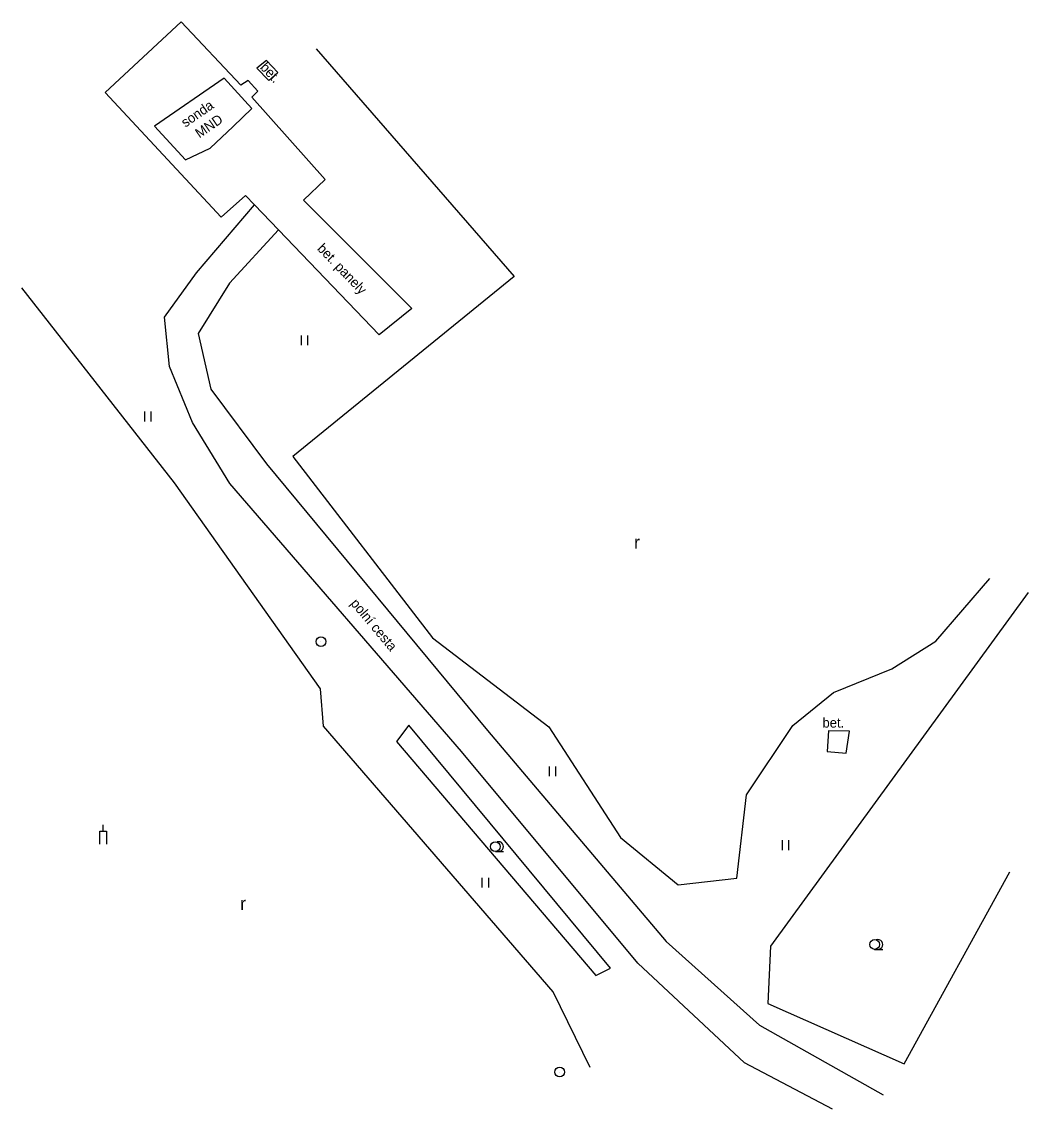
# Model space of a CAD drawing. Extents: x -577457 to -568404, y -1208466 to -1201387.
# Drawn here: x -574385.6 to -574308.1, y -1206439.6 to -1206355.9 of the extents above; entities that cross this region are included whole.
import ezdxf

# ---------------------------------------------------------------- set-up
doc = ezdxf.new("R2010")
doc.units = 0
for name, color, linetype in [('MAP_ZN_BP', 7, 'Continuous'), ('POMOC_POPIS', 7, 'Continuous'), ('ROZHRANÍ_PLOCH', 7, 'Continuous'), ('ZELEŇ', 7, 'Continuous'), ('ZN_DOPLŇKOVÉ', 7, 'Continuous'), ('ZN_KULTUR', 7, 'Continuous')]:
    doc.layers.add(name, color=color, linetype=linetype)

msp = doc.modelspace()

# ---------------------------------------------------------------- linework, layer by layer
at = {"layer": 'MAP_ZN_BP'}
for centre, radius in [((-574362.54, -1206403.621), 0.375), ((-574362.54, -1206403.621), 0.0005), ((-574344.18, -1206436.721), 0.375), ((-574344.18, -1206436.721), 0.0005)]:
    msp.add_circle(centre, radius, dxfattribs=at)
at = {"layer": 'ROZHRANÍ_PLOCH'}
for points in [[(-574373.3, -1206355.95), (-574379.15, -1206361.4)], [(-574368.7, -1206360.82), (-574373.3, -1206355.95)], [(-574366.74, -1206358.93), (-574367.47, -1206359.53)], [(-574365.86, -1206359.85), (-574366.74, -1206358.93)], [(-574367.47, -1206359.53), (-574366.56, -1206360.47)], [(-574366.56, -1206360.47), (-574365.86, -1206359.85)], [(-574368.15, -1206360.47), (-574368.7, -1206360.82)], [(-574367.4, -1206361.28), (-574368.15, -1206360.47)], [(-574379.15, -1206361.4), (-574370.21, -1206370.99)], [(-574367.86, -1206361.75), (-574367.4, -1206361.28)], [(-574362.23, -1206368.07), (-574367.86, -1206361.75)], [(-574363.89, -1206369.68), (-574362.23, -1206368.07)], [(-574370.21, -1206370.99), (-574368.34, -1206369.31), (-574367.65, -1206370.03)], [(-574372.12, -1206375.25), (-574367.65, -1206370.03)], [(-574367.65, -1206370.03), (-574365.8, -1206371.96)], [(-574355.55, -1206378.01), (-574363.89, -1206369.68)], [(-574365.8, -1206371.96), (-574369.59, -1206376.05)], [(-574358.07, -1206380.02), (-574365.8, -1206371.96)], [(-574374.59, -1206378.66), (-574372.12, -1206375.25)], [(-574369.59, -1206376.05), (-574372, -1206379.92)], [(-574355.55, -1206378.01), (-574358.07, -1206380.02)], [(-574374.2, -1206382.46), (-574374.59, -1206378.66)], [(-574372, -1206379.92), (-574371.01, -1206384.21)], [(-574372.43, -1206386.77), (-574374.2, -1206382.46)], [(-574371.01, -1206384.21), (-574366.73, -1206389.94)], [(-574369.56, -1206391.47), (-574372.43, -1206386.77)], [(-574366.73, -1206389.94), (-574349.72, -1206410.45)], [(-574351.74, -1206412.08), (-574369.56, -1206391.47)], [(-574349.72, -1206410.45), (-574335.99, -1206426.69)], [(-574323.49, -1206410.48), (-574323.6, -1206412.07)], [(-574321.88, -1206410.51), (-574323.49, -1206410.48)], [(-574322.13, -1206412.2), (-574321.88, -1206410.51)], [(-574338.17, -1206428.35), (-574351.74, -1206412.08)], [(-574323.6, -1206412.07), (-574322.13, -1206412.2)], [(-574335.99, -1206426.69), (-574328.8, -1206433.12)], [(-574329.95, -1206436.01), (-574338.17, -1206428.35)], [(-574328.8, -1206433.12), (-574319.28, -1206438.46)], [(-574323.2, -1206439.58), (-574329.95, -1206436.01)]]:
    msp.add_lwpolyline(points, dxfattribs=at)
at = {"layer": 'ZELEŇ'}
for points in [[(-574362.9, -1206358.02), (-574347.69, -1206375.54)], [(-574347.69, -1206375.54), (-574364.7, -1206389.39)], [(-574373.82, -1206391.4), (-574385.56, -1206376.41)], [(-574364.7, -1206389.39), (-574353.95, -1206403.34)], [(-574362.57, -1206407.24), (-574373.82, -1206391.4)], [(-574315.24, -1206403.58), (-574311.09, -1206398.77)], [(-574308.13, -1206399.84), (-574327.95, -1206427.03)], [(-574353.95, -1206403.34), (-574345.01, -1206410.17)], [(-574318.63, -1206405.72), (-574315.24, -1206403.58)], [(-574323.1, -1206407.53), (-574318.63, -1206405.72)], [(-574362.34, -1206410.11), (-574362.57, -1206407.24)], [(-574326.25, -1206410.06), (-574323.1, -1206407.53)], [(-574344.68, -1206430.54), (-574362.34, -1206410.11)], [(-574355.78, -1206410.04), (-574356.73, -1206411.31)], [(-574340.26, -1206428.72), (-574355.78, -1206410.04)], [(-574345.01, -1206410.17), (-574339.5, -1206418.67)], [(-574329.8, -1206415.41), (-574326.25, -1206410.06)], [(-574356.73, -1206411.31), (-574341.39, -1206429.3)], [(-574330.55, -1206421.82), (-574329.8, -1206415.41)], [(-574339.5, -1206418.67), (-574335.05, -1206422.31)], [(-574335.05, -1206422.31), (-574330.55, -1206421.82)], [(-574317.68, -1206436.09), (-574309.55, -1206421.31)], [(-574327.95, -1206427.03), (-574328.17, -1206431.44)], [(-574341.39, -1206429.3), (-574340.26, -1206428.72)], [(-574341.82, -1206436.36), (-574344.68, -1206430.54)], [(-574328.17, -1206431.44), (-574317.68, -1206436.09)]]:
    msp.add_lwpolyline(points, dxfattribs=at)
at = {"layer": 'ZN_DOPLŇKOVÉ'}
msp.add_line((-574379.3, -1206418.2), (-574379.3, -1206417.7), dxfattribs=at)
for points in [[(-574369.99, -1206360.28), (-574375.34, -1206363.98)], [(-574367.85, -1206362.63), (-574369.99, -1206360.28)], [(-574369.3, -1206364), (-574367.85, -1206362.63)], [(-574375.34, -1206363.98), (-574372.97, -1206366.58)], [(-574371.07, -1206365.66), (-574369.3, -1206364)], [(-574372.97, -1206366.58), (-574371.07, -1206365.66)], [(-574379.55, -1206419.2), (-574379.55, -1206418.2), (-574379.05, -1206418.2), (-574379.05, -1206419.2)]]:
    msp.add_lwpolyline(points, dxfattribs=at)
at = {"layer": 'ZN_KULTUR'}
for p, q in [((-574364.05, -1206380.815), (-574364.05, -1206380.065)), ((-574363.55, -1206380.815), (-574363.55, -1206380.065)), ((-574376.1, -1206386.685), (-574376.1, -1206385.935)), ((-574375.6, -1206386.685), (-574375.6, -1206385.935)), ((-574344.97, -1206413.965), (-574344.97, -1206413.215)), ((-574344.47, -1206413.965), (-574344.47, -1206413.215)), ((-574327.04, -1206419.645), (-574327.04, -1206418.895)), ((-574326.54, -1206419.645), (-574326.54, -1206418.895)), ((-574349.12, -1206419.755), (-574348.495, -1206419.755)), ((-574350.13, -1206422.525), (-574350.13, -1206421.775)), ((-574349.63, -1206422.525), (-574349.63, -1206421.775)), ((-574319.95, -1206427.285), (-574319.325, -1206427.285))]:
    msp.add_line(p, q, dxfattribs=at)
for centre in [(-574349.12, -1206419.38), (-574319.95, -1206426.91)]:
    msp.add_circle(centre, 0.375, dxfattribs=at)
for centre in [(-574348.87, -1206419.38), (-574319.7, -1206426.91)]:
    msp.add_arc(centre, 0.375, 249.49437, 109.04743, dxfattribs=at)

# ---------------------------------------------------------------- texts
at = {"layer": 'POMOC_POPIS'}
for s, rotation, p in [('bet.', 313.00999, (-574367.27, -1206359.5)), ('sonda', 34.67002, (-574372.97, -1206364.1)), ('MND', 34.67002, (-574371.89, -1206364.93)), ('bet. panely', 313.79999, (-574362.88, -1206373.44)), ('polní cesta', 309.98999, (-574360.31, -1206400.7))]:
    msp.add_text(s, height=0.75, rotation=rotation, dxfattribs=at).set_placement(p)
msp.add_text('bet.', height=0.75, dxfattribs=at).set_placement((-574323.96, -1206410.23))
at = {"layer": 'ZN_KULTUR'}
for p in [(-574338.458, -1206396.482), (-574368.758, -1206424.252)]:
    msp.add_text('r', height=1, dxfattribs=at).set_placement(p)

doc.saveas('drawing.dxf')
